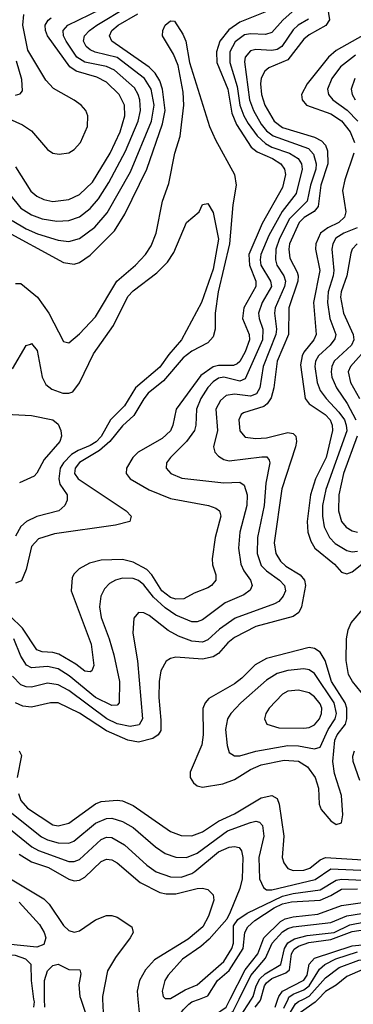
# Model space of a CAD drawing. Header units: inches. Extents: x 990535 to 1117859, y 769386 to 892122.
# Tile 447 of 656: x 1061226 to 1062475, y 809980 to 813670. Entities that reach past the tile are written whole.
import ezdxf

# ---------------------------------------------------------------- set-up
doc = ezdxf.new("R2010")
doc.units = ezdxf.units.IN
doc.header["$MEASUREMENT"] = 0
doc.layers.add('B0860', color=7, linetype='Continuous')
doc.layers.add('B0861', color=7, linetype='Continuous')

msp = doc.modelspace()

# ---------------------------------------------------------------- linework, layer by layer
at = {"layer": 'B0860', "color": 5}
for points, elevation in [([(1061278.3, 809970), (1061280.4, 809990), (1061279.1, 810000)], 2580), ([(1061319.3, 809970), (1061318.9, 810000)], 2560), ([(1061454, 810000), (1061476, 809936), (1061523.5, 809730), (1061550, 809682.9), (1061590, 809650.9), (1061630, 809640.1), (1061707.8, 809647.8), (1061770, 809665.1), (1061810, 809684.6), (1061832.4, 809707.6), (1061884.4, 809795.6), (1061910.7, 809850), (1061939, 809890), (1062024.9, 809955.1), (1062047.3, 810000)], 2560), ([(1061535.8, 810000), (1061537.5, 809950), (1061584.3, 809784.3), (1061603.3, 809750), (1061630, 809730.6), (1061650, 809723.6), (1061690, 809716.2), (1061730, 809717.5), (1061770, 809730.1), (1061790, 809744), (1061854.1, 809825.9), (1061890.4, 809890), (1061911.8, 809910), (1061998.2, 809970), (1062013.6, 810000)], 2580), ([(1061667.9, 810000), (1061672.3, 809950), (1061690.1, 809910), (1061710, 809890.7), (1061730, 809883.4), (1061770, 809884.2), (1061790, 809895.7), (1061838.9, 809961.1), (1061859, 809981), (1061870.7, 809989.3), (1061899.1, 810000)], 2620), ([(1062050, 809932.4), (1062092.9, 810000)], 2540), ([(1062107.4, 809970), (1062126.4, 809993.6), (1062128.2, 810000)], 2520), ([(1062181.9, 809970), (1062192.7, 810000)], 2480), ([(1062214.2, 809965.8), (1062230.5, 810000)], 2460), ([(1062235.3, 809944.7), (1062258.4, 809981.6), (1062268.9, 809991.1), (1062287.9, 810000)], 2440), ([(1062343, 810000), (1062331.9, 809988.1), (1062276.8, 809950)], 2420)]:
    msp.add_lwpolyline(points, dxfattribs=dict(at, elevation=elevation))
at = {"layer": 'B0861', "color": 5}
for points, elevation in [([(1061197.6, 812917.6), (1061250, 812885.9), (1061292.7, 812867.3), (1061370, 812843.8), (1061410, 812838.4), (1061450, 812849.7), (1061507.3, 812892.7), (1061553.1, 812946.9), (1061639.9, 813099.9), (1061718.5, 813290), (1061728.5, 813350), (1061717.8, 813410), (1061693, 813450), (1061590, 813528), (1061508.3, 813548.3), (1061490, 813557.2), (1061474.8, 813570), (1061465, 813590), (1061468, 813610), (1061486.3, 813630), (1061514.9, 813650), (1061630, 813719.4)], 2640), ([(1062373.6, 813750), (1062385.9, 813670), (1062371.8, 813648.2), (1062310, 813613.7), (1062290, 813596.6), (1062230, 813519.8), (1062159, 813490), (1062142.9, 813477.1), (1062130, 813450.9), (1062127.2, 813430), (1062131.5, 813390), (1062143.4, 813350), (1062178.5, 813290), (1062210, 813266.3), (1062330, 813230), (1062355.6, 813215.6), (1062370, 813199.3), (1062378.5, 813178.5), (1062379.3, 813130), (1062353, 813050), (1062343, 812970), (1062328.4, 812951.6), (1062291.1, 812928.9), (1062271.8, 812910), (1062236.1, 812830), (1062233.1, 812810), (1062236.7, 812776.7), (1062263.9, 812723.9), (1062268.6, 812710), (1062266.8, 812690), (1062233.3, 812590), (1062231.6, 812490), (1062189.2, 812390), (1062176.9, 812290), (1062167.1, 812252.9), (1062152, 812230), (1062139.4, 812220.6), (1062063.7, 812196.3), (1062054.8, 812190), (1062045.7, 812170), (1062049.4, 812129.4), (1062070, 812105.5), (1062110, 812100.7), (1062150, 812103), (1062230, 812123.2), (1062250, 812119.6), (1062258.9, 812110), (1062262.2, 812090), (1062257.7, 812070), (1062207.5, 811912.5), (1062178.9, 811710), (1062184.8, 811670), (1062201.5, 811641.5), (1062222.4, 811622.4), (1062275.8, 811590), (1062292.3, 811570), (1062295.7, 811550), (1062280.2, 811470), (1062271.2, 811448.8), (1062250, 811433.6), (1062110, 811396.3), (1062030, 811355.3), (1062004.6, 811335.4), (1061970, 811294.7), (1061950, 811282.3), (1061910, 811274.1), (1061810, 811280.9), (1061790, 811276.5), (1061773.8, 811266.2), (1061754.6, 811230), (1061747.8, 811190), (1061746.4, 811130), (1061754.6, 811045.4), (1061753.5, 811006.5), (1061744.6, 810990), (1061723.9, 810976.1), (1061670, 810962.7), (1061630, 810970.4), (1061550, 811004.7), (1061450, 811071), (1061370, 811109.5), (1061340.5, 811110), (1061270, 811093.3), (1061237.9, 811097.9), (1061210, 811109.5)], 2680), ([(1061110, 813332.5), (1061236.4, 813276.4), (1061270, 813253), (1061330, 813183.3), (1061350, 813170.1), (1061373.7, 813166.3), (1061410, 813171.6), (1061430, 813183.6), (1061453, 813210), (1061479.3, 813270), (1061481, 813310), (1061472.7, 813330), (1061455.3, 813350), (1061430, 813368.2), (1061352, 813412), (1061323.2, 813443.2), (1061256.4, 813556.4), (1061237.1, 813650), (1061240.5, 813690)], 2720), ([(1061146.3, 813066.3), (1061230, 812964), (1061270, 812938.3), (1061310, 812923.3), (1061364.9, 812915.1), (1061410, 812917), (1061450, 812930.9), (1061490, 812962.7), (1061520.6, 812999.4), (1061559.8, 813060.2), (1061622.3, 813177.7), (1061669.2, 813290), (1061677.7, 813330), (1061675.4, 813370), (1061669.6, 813390), (1061655, 813415), (1061580.6, 813480.6), (1061550, 813495.3), (1061470, 813511.4), (1061439.3, 813530), (1061399, 813590), (1061389.6, 813610), (1061387.9, 813630), (1061405.3, 813650), (1061529.9, 813710)], 2660), ([(1061150, 812889.8), (1061390, 812759.6), (1061430, 812754.1), (1061450, 812759.8), (1061490, 812787.1), (1061581.1, 812878.9), (1061619.3, 812940.7), (1061701.5, 813110), (1061760.4, 813279.6), (1061769.8, 813330), (1061759.7, 813410), (1061750, 813440.9), (1061732.6, 813470), (1061710, 813492.8), (1061570.9, 813590), (1061562.1, 813610), (1061570.8, 813630), (1061594.4, 813650), (1061667.9, 813692.1)], 2620), ([(1062150, 813701.3), (1062050, 813660.5), (1062008.3, 813631.7), (1061974.4, 813590), (1061961.9, 813550), (1061963.4, 813510), (1062004.4, 813410), (1062019.9, 813319.9), (1062037.4, 813277.4), (1062092.8, 813192.8), (1062114.3, 813174.3), (1062171.6, 813150), (1062202.8, 813130), (1062216.6, 813110), (1062220.8, 813090), (1062210, 813041), (1062133.9, 812906.1), (1062083.5, 812790), (1062085.4, 812750), (1062109.5, 812690), (1062109.5, 812670), (1062065.1, 812590), (1062059.3, 812550), (1062085.2, 812490), (1062086.2, 812470), (1062070, 812425.5), (1062050.2, 812389.8), (1062039.4, 812380.6), (1062026, 812374), (1061970, 812374.5), (1061950.4, 812369.6), (1061903.7, 812336.3), (1061810.9, 812210), (1061798.7, 812150), (1061790, 812129.2), (1061759.2, 812100.8), (1061669.1, 812050), (1061649.2, 812030), (1061625.8, 811990), (1061624.3, 811970), (1061639.8, 811950), (1061710, 811908.8), (1061790, 811876), (1061933, 811850), (1061960.1, 811840.1), (1061973.2, 811830), (1061979, 811810), (1061957.1, 811730), (1061946.6, 811650), (1061947.5, 811627.5), (1061960.4, 811590), (1061959.8, 811570), (1061943.8, 811550), (1061930, 811541.6), (1061878.4, 811521.6), (1061839.6, 811500.4), (1061810, 811498.1), (1061790, 811504.9), (1061757.7, 811530), (1061720.7, 811590), (1061701.1, 811610), (1061650, 811637.6), (1061610, 811646.8), (1061530, 811645), (1061486.4, 811633.6), (1061447.8, 811612.2), (1061428.2, 811591.8), (1061422, 811578), (1061418.7, 811530), (1061493.2, 811330), (1061503, 811250), (1061495.9, 811230), (1061490, 811225.9), (1061470, 811229.1), (1061435.4, 811255.4), (1061372.3, 811292.3), (1061350, 811298.8), (1061310, 811301.3), (1061290, 811309.2), (1061235.5, 811390), (1061190, 811434.3)], 2620), ([(1062257.6, 813710), (1062211.4, 813668.6), (1062170, 813622.5), (1062145.9, 813614.1), (1062090, 813617.6), (1062066.8, 813613.2), (1062032.3, 813587.7), (1062011.8, 813550), (1062011.8, 813510), (1062039.5, 813419.5), (1062050.4, 813350), (1062064.8, 813310), (1062081.5, 813281.5), (1062114.8, 813234.8), (1062145.7, 813205.7), (1062170, 813192.6), (1062235.5, 813170), (1062268, 813150), (1062280.4, 813130), (1062283.3, 813110), (1062261, 813019), (1062208.6, 812951.4), (1062159, 812861), (1062128.4, 812790), (1062125.4, 812770), (1062128.8, 812750), (1062165.1, 812690), (1062167.8, 812670), (1062132.9, 812610), (1062119.9, 812570), (1062122.1, 812550), (1062136.2, 812510), (1062134.7, 812470), (1062070, 812324.5), (1062050, 812315.4), (1061990, 812330.4), (1061970, 812327.3), (1061950, 812313.5), (1061930, 812291.6), (1061903.4, 812250), (1061887.9, 812210), (1061885.6, 812150), (1061879.6, 812130), (1061850.6, 812089.4), (1061790.2, 812030), (1061775.5, 812010), (1061773.8, 811990), (1061791.5, 811970), (1061832.4, 811952.4), (1061990, 811934.6), (1062050, 811936.6), (1062066.3, 811926.3), (1062076.7, 811890), (1062076.6, 811850), (1062049.3, 811750), (1062044.8, 811690), (1062053, 811630), (1062064.5, 811604.5), (1062089.6, 811570), (1062096.3, 811550), (1062088.1, 811531.9), (1062064.9, 811515.1), (1061994.9, 811485.1), (1061910, 811421.3), (1061890, 811413.2), (1061870, 811413.7), (1061810, 811438.1), (1061770, 811466), (1061726.5, 811506.5), (1061690, 811552.4), (1061670, 811568.3), (1061650, 811575.4), (1061610, 811576.9), (1061584, 811570), (1061562.4, 811557.6), (1061543, 811537), (1061529.6, 811510.4), (1061523.8, 811470), (1061530.1, 811430), (1061560.7, 811350), (1061577.6, 811290), (1061599.1, 811190), (1061598, 811110), (1061590, 811100.7), (1061570, 811100.6), (1061508.8, 811130), (1061410.9, 811210.9), (1061370, 811237.1), (1061330, 811246.4), (1061270, 811241.6), (1061251.1, 811251.1), (1061230, 811284.7), (1061203, 811350)], 2640), ([(1062307.3, 813672.7), (1062268.8, 813650), (1062250, 813632), (1062207.1, 813570), (1062190, 813559), (1062170, 813554.4), (1062110, 813558.3), (1062090, 813553.3), (1062070.1, 813530), (1062067.3, 813512.7), (1062086.6, 813370), (1062100.5, 813330), (1062130, 813278.1), (1062150, 813253.4), (1062174.5, 813234.5), (1062306.8, 813186.8), (1062326.2, 813166.2), (1062335.4, 813130), (1062334.3, 813110), (1062314.5, 813050), (1062301.8, 812990), (1062236, 812924), (1062198.3, 812850), (1062184.9, 812810), (1062183.1, 812770), (1062188.5, 812750), (1062214, 812710), (1062220.3, 812690), (1062216.7, 812670), (1062182.5, 812590), (1062179.6, 812570), (1062187, 812510), (1062184.3, 812490), (1062137.8, 812370), (1062125.2, 812290), (1062112.4, 812267.6), (1062090, 812259.2), (1062030, 812266.2), (1061998.8, 812261.2), (1061976.9, 812243.1), (1061960.1, 812210), (1061965.6, 812130), (1061951.3, 812070), (1061956.1, 812050), (1061970, 812034.3), (1061990, 812022.5), (1062010, 812017.5), (1062132.1, 812032.1), (1062151.5, 812031.5), (1062159.9, 812019.9), (1062161.9, 812010), (1062146.7, 811933.3), (1062140.4, 811850), (1062116.3, 811730), (1062115, 811670), (1062130, 811625.3), (1062150, 811604.6), (1062198.9, 811570), (1062217.1, 811550), (1062220.6, 811530), (1062211.7, 811510), (1062196.1, 811490), (1062179.2, 811480.8), (1062032.5, 811427.5), (1061973.5, 811386.5), (1061930, 811346.1), (1061910, 811337.5), (1061870, 811341), (1061819.9, 811359.9), (1061781.7, 811381.7), (1061710, 811437.9), (1061690, 811447), (1061670, 811448.2), (1061653, 811427), (1061648.9, 811371.1), (1061667, 811267), (1061685.5, 811050), (1061672.7, 811027.3), (1061639.2, 811020.8), (1061590, 811031.4), (1061552.4, 811050), (1061410, 811156.5), (1061370, 811177.9), (1061330, 811183.4), (1061270, 811168.8), (1061250, 811169.9), (1061230, 811177.9), (1061198.4, 811210)], 2660), ([(1061210, 813119.2), (1061267.3, 813027.3), (1061290, 813008.3), (1061316, 812996), (1061350, 812989.3), (1061410, 812996.1), (1061450, 813015.6), (1061498.7, 813061.3), (1061563.8, 813170), (1061601.9, 813250), (1061619.4, 813310), (1061617.8, 813350), (1061598.3, 813390), (1061550, 813435.7), (1061515, 813455), (1061436.8, 813476.8), (1061413.1, 813493.1), (1061329.7, 813610), (1061322.5, 813630), (1061321.5, 813650), (1061331.7, 813668.3), (1061343.5, 813676.5)], 2680), ([(1061210, 812682), (1061230, 812682), (1061291.8, 812630), (1061334.6, 812570), (1061390, 812464.6), (1061410, 812459.7), (1061450, 812492.8), (1061510, 812557), (1061589.7, 812690.3), (1061658.9, 812750), (1061696.4, 812790), (1061717.4, 812822.6), (1061736.9, 812870), (1061760.7, 812990), (1061783.6, 813056.4), (1061806.4, 813170), (1061825.8, 813234.2), (1061840.3, 813350), (1061838.1, 813398.1), (1061818.4, 813498.4), (1061800.9, 813540.9), (1061760.7, 813610), (1061761.4, 813630), (1061770, 813650.2), (1061790, 813666.4), (1061804.9, 813664.9), (1061836.4, 813616.4), (1061847.7, 813590), (1061860.8, 813510), (1061936.5, 813270), (1061959.3, 813219.3), (1062029.6, 813090), (1062036.6, 813050), (1062023.3, 812976.7), (1062011.4, 812830), (1061969.2, 812650), (1061957.8, 812570), (1061957.7, 812510), (1061950, 812482), (1061930, 812459.2), (1061870, 812427.6), (1061837.3, 812402.7), (1061763.7, 812316.3), (1061706.5, 812270), (1061690, 812249.9), (1061653.1, 812186.9), (1061610, 812148.5), (1061563.5, 812090), (1061524.5, 812055.5), (1061450, 812010.7), (1061433.8, 811990), (1061431.3, 811970), (1061444.4, 811950), (1061624.8, 811830), (1061643.5, 811810), (1061637.6, 811790), (1061584.7, 811775.3), (1061356.3, 811743.7), (1061295.7, 811724.3), (1061270, 811696.4), (1061250.4, 811609.6), (1061232.2, 811567.8), (1061210, 811558.7)], 2580), ([(1062510, 813610.3), (1062410, 813554.1), (1062381.8, 813530), (1062302.1, 813430), (1062280.6, 813390), (1062283.3, 813370), (1062299.8, 813350), (1062390, 813316.7), (1062431.1, 813291.1), (1062463.3, 813250), (1062478.7, 813210)], 2720), ([(1062482.7, 813537.3), (1062427.1, 813492.9), (1062394.6, 813450), (1062378.6, 813410), (1062382, 813390), (1062398.6, 813370), (1062451.5, 813331.5), (1062491.1, 813290)], 2740), ([(1061210, 813387), (1061227.9, 813392.1), (1061236, 813404), (1061233.6, 813446.4), (1061214.2, 813514.2)], 2740), ([(1062480.5, 813450), (1062466.1, 813410), (1062470.1, 813390), (1062481.7, 813370)], 2760), ([(1062476.7, 813170), (1062442.8, 813070), (1062433.8, 813030), (1062447.2, 812950), (1062441.3, 812930), (1062420.8, 812910), (1062378.8, 812890), (1062351.4, 812870), (1062334, 812830), (1062333.6, 812810), (1062348.8, 812730), (1062326, 812610), (1062336.2, 812490), (1062326.3, 812470), (1062290, 812424.6), (1062282.6, 812410), (1062276.8, 812376.8), (1062294.6, 812250), (1062309.1, 812230), (1062368.9, 812190), (1062387.9, 812170), (1062395.9, 812150), (1062396.8, 812130), (1062372.7, 812030), (1062333.6, 811950), (1062314.1, 811890), (1062301.6, 811790), (1062305, 811750), (1062315.9, 811715.9), (1062331, 811690), (1062403.9, 811630), (1062430, 811600.1), (1062450, 811593.8), (1062470, 811600.9), (1062610, 811712)], 2720), ([(1061198.1, 812361.9), (1061250, 812449.1), (1061265.4, 812454.6), (1061270, 812456.1), (1061290.9, 812430), (1061309.6, 812330), (1061323.6, 812303.6), (1061345.8, 812285.8), (1061386.7, 812270), (1061410, 812270.1), (1061424, 812276), (1061450, 812308.7), (1061501.9, 812418.1), (1061576.2, 812523.8), (1061630, 812632.2), (1061650, 812653.5), (1061739.1, 812720.9), (1061778.8, 812761.2), (1061802.1, 812797.9), (1061850, 812910.7), (1061897.2, 812950), (1061910, 812978), (1061930, 812980.7), (1061950, 812947.7), (1061970, 812848), (1061950, 812734.8), (1061906.8, 812610), (1061831.8, 812470), (1061784.1, 812415.9), (1061750, 812368.5), (1061659.2, 812290), (1061617.5, 812222.5), (1061565.1, 812170), (1061530, 812108.5), (1061511.6, 812088.4), (1061490, 812074), (1061444.1, 812055.9), (1061419.4, 812040.6), (1061390.1, 812010), (1061377.5, 811990), (1061371.5, 811950), (1061376.4, 811930), (1061402.7, 811890), (1061403.2, 811870), (1061394.3, 811850), (1061372, 811830), (1061290, 811807.8), (1061250.5, 811789.5), (1061229.6, 811770.4), (1061210, 811734.2)], 2560), ([(1062489.5, 812890.5), (1062438.8, 812870), (1062409.2, 812850.8), (1062398.3, 812830), (1062394.4, 812810), (1062401.5, 812730), (1062399.8, 812710), (1062380.9, 812650), (1062377.9, 812610), (1062386.8, 812550), (1062409.7, 812490), (1062406.1, 812473.9), (1062388.5, 812450), (1062344.8, 812410), (1062333.2, 812390), (1062330.4, 812370), (1062338.8, 812310), (1062350, 812280.8), (1062372.6, 812250), (1062419.9, 812199.9), (1062441.3, 812170), (1062448.4, 812150), (1062450.4, 812129.6), (1062372.2, 811910), (1062359.6, 811850), (1062359.8, 811810), (1062366.1, 811770), (1062385.3, 811730), (1062406.8, 811706.8), (1062450, 811680.8), (1062470, 811676.1), (1062490, 811678.9)], 2740), ([(1062489.1, 812830), (1062470.8, 812810), (1062465.3, 812794.7), (1062450.6, 812710.6), (1062429.8, 812650), (1062427.3, 812630), (1062437.6, 812570), (1062473.9, 812490), (1062476.4, 812470), (1062468.2, 812450), (1062403.5, 812390), (1062394, 812370), (1062391.3, 812350), (1062394.8, 812330), (1062412.3, 812290), (1062452.2, 812232.2), (1062484.7, 812170)], 2760), ([(1062535.4, 812450), (1062463.6, 812370), (1062455.5, 812350), (1062464, 812310), (1062498.4, 812250)], 2780), ([(1061150, 812193.6), (1061270, 812187.1), (1061350, 812170.1), (1061370, 812154.9), (1061380.2, 812130), (1061382.4, 812110), (1061375.4, 812090), (1061317.5, 812022.5), (1061290, 811970.7), (1061280, 811960), (1061225.2, 811934.8)], 2540), ([(1062489.4, 812110), (1062438.1, 811970), (1062421, 811890), (1062419.5, 811830), (1062430.1, 811790.1), (1062448.2, 811768.2), (1062470, 811754.6), (1062490, 811749.7)], 2760), ([(1062520.2, 811130), (1062472.2, 811190), (1062456.8, 811216.8), (1062448.5, 811268.5), (1062449.8, 811350.2), (1062456, 811384), (1062467.3, 811410), (1062518.1, 811470)], 2680), ([(1061223.2, 810930), (1061232.6, 810912.6), (1061215.5, 810830)], 2680), ([(1062499.1, 810819.1), (1062474.3, 810890), (1062473.4, 810910), (1062479.1, 810930)], 2680), ([(1061221.3, 810770), (1061230, 810743.8), (1061255, 810715), (1061350, 810653), (1061370, 810648.6), (1061410, 810658.7), (1061509, 810731), (1061530, 810740.1), (1061590, 810745.1), (1061610, 810743), (1061650, 810725.7), (1061790, 810627.8), (1061830, 810612.3), (1061870, 810611.7), (1061910, 810627.2), (1061970, 810667.1), (1062030, 810694.4), (1062130, 810753.5), (1062170, 810763.1), (1062190, 810752.1), (1062197.7, 810730), (1062214.2, 810610), (1062208.5, 810530), (1062214.4, 810510), (1062229.7, 810489.7), (1062250, 810481.5), (1062290, 810482.9), (1062312.5, 810490), (1062350, 810521.4), (1062370, 810530.8), (1062510, 810521.1)], 2680), ([(1061196.3, 810696.3), (1061307.6, 810607.6), (1061330, 810596.4), (1061370, 810585.5), (1061410, 810584.7), (1061428.3, 810591.7), (1061510, 810658.6), (1061550, 810676.8), (1061570, 810677.9), (1061610, 810665.9), (1061650, 810642.7), (1061734.2, 810570), (1061770, 810545.3), (1061810, 810531.3), (1061850, 810530.8), (1061890, 810546.5), (1062003.1, 810630), (1062090, 810662.1), (1062110, 810666.6), (1062122.9, 810662.9), (1062134.7, 810650), (1062139.2, 810610), (1062120.6, 810530), (1062123.1, 810450), (1062138.2, 810418.2), (1062149.4, 810409.4), (1062170, 810409.1), (1062331.9, 810448.1), (1062390, 810487.7), (1062530, 810481.8)], 2660), ([(1061150, 810668.2), (1061270.6, 810570), (1061296.5, 810556.5), (1061410, 810515.5), (1061430, 810514.9), (1061450, 810522.9), (1061530, 810597.8), (1061550, 810606.6), (1061570, 810605.8), (1061618.1, 810578.1), (1061701.8, 810501.8), (1061737.1, 810477.1), (1061790, 810457.7), (1061830, 810457.3), (1061869.8, 810470), (1061881.9, 810478.1), (1061970, 810551.6), (1062010, 810569.3), (1062030, 810572.2), (1062047.3, 810567.3), (1062056, 810556), (1062061.1, 810530), (1062059.1, 810450), (1062050, 810413.8), (1062014, 810326), (1062000.8, 810299.2), (1061935.6, 810224.4), (1061903.7, 810196.3), (1061834.7, 810150), (1061781.5, 810090), (1061769, 810070), (1061758.6, 810030), (1061763.2, 810010), (1061770, 810002), (1061790, 810001.7), (1061845, 810035), (1061890, 810053.7), (1061990, 810140.1), (1062020.2, 810190), (1062025.8, 810210), (1062026, 810274.1), (1062042.4, 810297.6), (1062077.6, 810322.4), (1062210, 810385.1), (1062250, 810395.7), (1062351, 810409), (1062410, 810445.9), (1062430.9, 810449.1), (1062510, 810446)], 2640), ([(1061030, 810546.8), (1061315.4, 810375.4), (1061335.9, 810355.9), (1061390, 810275.3), (1061410, 810256.3), (1061430, 810250.1), (1061450, 810255.4), (1061510, 810297.3), (1061550, 810312.8), (1061570, 810313.1), (1061590, 810306.7), (1061644.9, 810270), (1061650.2, 810250), (1061639.4, 810230), (1061584.1, 810155.9), (1061554, 810106), (1061535.5, 810010), (1061535.8, 810000)], 2580), ([(1061223, 810543), (1061270, 810514.5), (1061333, 810493), (1061410, 810449), (1061430, 810443), (1061450, 810445), (1061470, 810456.7), (1061530, 810514.9), (1061550, 810524.8), (1061570, 810522.1), (1061590.1, 810510), (1061676.9, 810436.9), (1061750, 810399.7), (1061774.5, 810394.5), (1061810, 810394.3), (1061890, 810414.3), (1061910, 810416), (1061930.5, 810410.5), (1061949.5, 810390), (1061952.8, 810370), (1061932.3, 810310), (1061910.7, 810270), (1061856, 810224), (1061730, 810147.2), (1061696, 810110), (1061673.8, 810070), (1061665.2, 810030), (1061667.9, 810000)], 2620), ([(1061899.1, 810000), (1061930, 810011.6), (1061966.4, 810070), (1062010, 810107.6), (1062062, 810190), (1062068, 810250), (1062079.3, 810270), (1062105.9, 810294.1), (1062177.8, 810342.2), (1062210, 810356.7), (1062243.8, 810363.8), (1062350, 810370.9), (1062390, 810387.5), (1062430, 810411.9), (1062490, 810412.6)], 2620), ([(1061223.6, 810363.6), (1061299.4, 810279.4), (1061317.4, 810250), (1061323, 810230), (1061315.8, 810204.2), (1061290, 810194.9), (1061130, 810210.8)], 2560), ([(1062013.6, 810000), (1062070.3, 810110), (1062117.1, 810170), (1062139.1, 810230), (1062201.6, 810290), (1062219.7, 810300.3), (1062250, 810308.4), (1062342.5, 810317.5), (1062430, 810350.3), (1062517.3, 810362.7)], 2580), ([(1062047.3, 810000), (1062091.3, 810088.7), (1062146.2, 810153.8), (1062171.3, 810210), (1062210, 810252.3), (1062230, 810264.8), (1062250, 810270.5), (1062390, 810286.3), (1062450, 810312.2), (1062568.3, 810330)], 2560), ([(1062092.9, 810000), (1062099.3, 810010), (1062111.1, 810050), (1062124.4, 810075.6), (1062145.2, 810094.8), (1062203.7, 810130), (1062216.5, 810190), (1062229.8, 810210.2), (1062254.7, 810225.3), (1062301.6, 810238.4), (1062402.6, 810250), (1062461.5, 810278.5), (1062570, 810299.7)], 2540), ([(1062128.2, 810000), (1062142.7, 810050), (1062150, 810060.2), (1062170, 810077.1), (1062221.5, 810098.5), (1062236.2, 810110), (1062243.6, 810170), (1062253.6, 810186.4), (1062270, 810197.6), (1062308, 810212), (1062390, 810223.3), (1062470, 810253.1), (1062554.5, 810265.5)], 2520), ([(1062287.9, 810000), (1062310, 810010.4), (1062370, 810079.7), (1062421.5, 810118.5), (1062494.9, 810145.1), (1062570, 810154.6), (1062706.7, 810193.3), (1062730, 810204.3), (1062770, 810234.2), (1062810, 810254), (1062830, 810248.4), (1062849.3, 810209.3), (1062877.7, 810190), (1062910, 810183.6), (1062990, 810178.7), (1063030, 810169.1), (1063090, 810170), (1063110, 810160.4), (1063165.9, 810105.9), (1063275.3, 810030), (1063292.2, 810012.2), (1063300.3, 810000)], 2440), ([(1062192.7, 810000), (1062196.3, 810010), (1062210.1, 810029.9), (1062289.2, 810070.8), (1062301.5, 810090), (1062309.8, 810130.2), (1062330, 810153.6), (1062470, 810199.9), (1062570, 810209.2)], 2480), ([(1062230.5, 810000), (1062233.5, 810006.5), (1062250, 810018.2), (1062290, 810034.3), (1062309.5, 810050), (1062347.7, 810112.3), (1062368.2, 810130), (1062409, 810151), (1062490, 810176.7)], 2460), ([(1063257.1, 810000), (1063250, 810006.9), (1063090, 810122.6), (1062970, 810151.1), (1062864.3, 810164.3), (1062834.4, 810174.4), (1062810, 810195.4), (1062790, 810202.8), (1062730, 810168.8), (1062510, 810111.2), (1062450, 810084.5), (1062410, 810052.6), (1062370, 810028.9), (1062343, 810000)], 2420), ([(1061279.1, 810000), (1061269.9, 810070), (1061267.9, 810130), (1061248.1, 810150), (1061210, 810163.4), (1061130, 810165), (1061081, 810150), (1061060.9, 810130), (1061018, 810050), (1060975.5, 810004.5), (1060968.8, 810000)], 2580), ([(1061318.9, 810000), (1061318, 810070), (1061330, 810105.5), (1061350, 810126.1), (1061370, 810130.2), (1061410, 810110.4), (1061450.4, 810110), (1061454.8, 810094.8), (1061447.3, 810052.7), (1061450.6, 810010), (1061454, 810000)], 2560)]:
    msp.add_lwpolyline(points, dxfattribs=dict(at, elevation=elevation))
for points, elevation in [([(1062310, 811317.4), (1062150, 811276), (1062107.3, 811252.7), (1062057.9, 811202.1), (1062030, 811181.3), (1061933.2, 811126.8), (1061919.5, 811110), (1061911.8, 811088.2), (1061913.1, 810990), (1061907.3, 810952.7), (1061863.5, 810850), (1061863.5, 810830), (1061875.8, 810810), (1061890, 810799.3), (1061910, 810794.5), (1061985.9, 810805.9), (1062030, 810822.6), (1062090, 810860.2), (1062130, 810877.4), (1062215.8, 810895.8), (1062270, 810891), (1062302.7, 810870), (1062332.1, 810830), (1062344.4, 810790), (1062347.1, 810730), (1062353.9, 810710), (1062390, 810667.3), (1062410, 810654.7), (1062430, 810660.3), (1062435.1, 810690), (1062430, 810762.9), (1062404.9, 810844.9), (1062398.5, 810890), (1062405.5, 810970), (1062413.8, 810990), (1062445.6, 811030), (1062450.8, 811050), (1062451, 811090), (1062444.2, 811110), (1062393, 811190), (1062369.1, 811269.1), (1062350, 811299.6), (1062330, 811314.2)], 2720), ([(1062290, 811237.3), (1062230, 811231), (1062190, 811220.1), (1062150, 811194.6), (1062053.5, 811110), (1062015.6, 811070), (1062003.8, 811050), (1061996.1, 811010), (1062002, 810950), (1062010, 810924), (1062030, 810911.9), (1062050, 810911.4), (1062110, 810928.5), (1062230, 810950.1), (1062270, 810948.3), (1062330, 810937.2), (1062350, 810944.2), (1062380.6, 811010), (1062406.6, 811050), (1062411.2, 811070), (1062402.5, 811110), (1062330, 811220.6), (1062310, 811233.9)], 2740), ([(1062270, 811157.6), (1062230, 811153.7), (1062210, 811142.8), (1062160.2, 811090), (1062147, 811070), (1062141.6, 811050), (1062150.3, 811030), (1062196.1, 811016.1), (1062290, 811014.7), (1062310, 811017), (1062330, 811027.7), (1062347.7, 811050), (1062355.9, 811070), (1062356.6, 811090), (1062350, 811106.5), (1062330, 811132.9), (1062310, 811147.7)], 2760)]:
    msp.add_lwpolyline(points, close=True, dxfattribs=dict(at, elevation=elevation))

doc.saveas('drawing.dxf')
